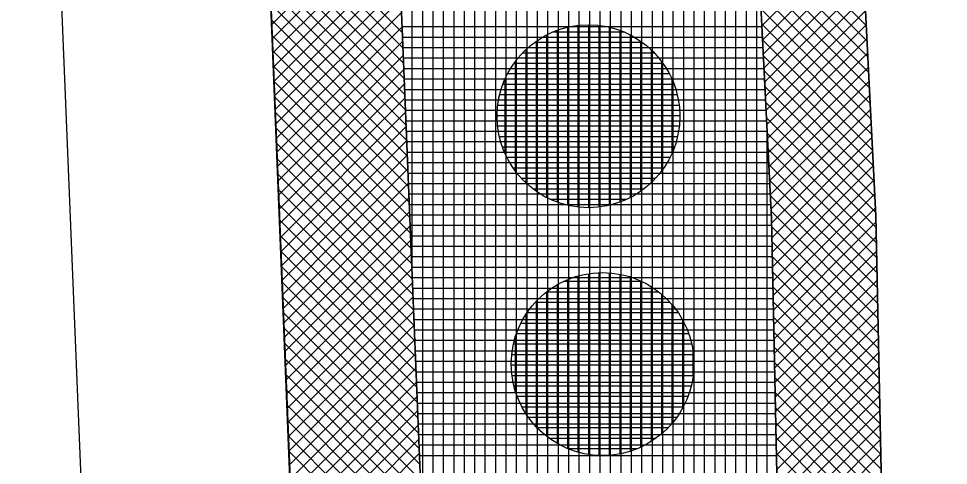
# Model space of a CAD drawing. Extents: x -565346 to -564154, y -1097386 to -1095620.
# Drawn here: x -564346.67 to -564328.86, y -1095736.9 to -1095728.36 of the extents above; entities that cross this region are included whole.
import ezdxf

# ---------------------------------------------------------------- set-up
doc = ezdxf.new("R2010")
doc.units = 0
for name, color, linetype in [('Vrstva 1', 7, 'Continuous'), ('Vrstva 13', 7, 'Continuous'), ('Vrstva 41', 7, 'Continuous'), ('Vrstva 42', 7, 'Continuous'), ('Vrstva 43', 7, 'Continuous'), ('Vrstva 44', 7, 'Continuous')]:
    doc.layers.add(name, color=color, linetype=linetype)

msp = doc.modelspace()

# ---------------------------------------------------------------- linework, layer by layer
at = {"layer": 'Vrstva 1'}
for p, q in [((-564338.22, -1095817.34), (-564343.82, -1095679.33)), ((-564346.67, -1095707.8), (-564343.14, -1095794.87))]:
    msp.add_line(p, q, dxfattribs=at)
at = {"layer": 'Vrstva 13'}
for p, q in [((-564332.8, -1095681.44), (-564330.25, -1095732.13)), ((-564330.25, -1095732.13), (-564328.86, -1095798.5))]:
    msp.add_line(p, q, dxfattribs=at)
at = {"layer": 'Vrstva 41'}
for points in [[(-564331.946, -1095698.419), (-564333.943, -1095698.519), (-564332.25, -1095732.172), (-564331.552, -1095765.483), (-564329.554, -1095765.383), (-564330.25, -1095732.13)], [(-564339.576, -1095722.251), (-564342.067, -1095722.352), (-564338.22, -1095817.34), (-564334.985, -1095897.209), (-564332.487, -1095897.108), (-564335.722, -1095817.239)]]:
    msp.add_lwpolyline(points, close=True, dxfattribs=at)
at = {"layer": 'Vrstva 42'}
for p, q in [((-564341.919, -1095726.025), (-564339.317, -1095728.626)), ((-564339.421, -1095726.069), (-564341.82, -1095728.467)), ((-564341.907, -1095726.32), (-564339.305, -1095728.921)), ((-564339.41, -1095726.34), (-564341.809, -1095728.739)), ((-564332.541, -1095726.381), (-564330.433, -1095728.489)), ((-564341.895, -1095726.615), (-564339.293, -1095729.216)), ((-564339.399, -1095726.612), (-564341.798, -1095729.011)), ((-564332.526, -1095726.679), (-564330.418, -1095728.787)), ((-564330.529, -1095726.592), (-564332.435, -1095728.498)), ((-564341.883, -1095726.909), (-564339.281, -1095729.511)), ((-564339.388, -1095726.884), (-564341.787, -1095729.283)), ((-564330.515, -1095726.861), (-564332.421, -1095728.767)), ((-564332.511, -1095726.976), (-564330.403, -1095729.085)), ((-564341.871, -1095727.204), (-564339.269, -1095729.806)), ((-564339.377, -1095727.156), (-564341.776, -1095729.555)), ((-564332.496, -1095727.274), (-564330.388, -1095729.382)), ((-564330.502, -1095727.13), (-564332.408, -1095729.037)), ((-564339.366, -1095727.428), (-564341.765, -1095729.826)), ((-564330.488, -1095727.4), (-564332.394, -1095729.306)), ((-564341.859, -1095727.499), (-564339.258, -1095730.1)), ((-564332.481, -1095727.572), (-564330.373, -1095729.68)), ((-564341.847, -1095727.794), (-564339.246, -1095730.395)), ((-564339.355, -1095727.699), (-564341.754, -1095730.098)), ((-564330.474, -1095727.669), (-564332.381, -1095729.575)), ((-564339.344, -1095727.971), (-564341.743, -1095730.37)), ((-564332.466, -1095727.87), (-564330.358, -1095729.978)), ((-564330.461, -1095727.938), (-564332.367, -1095729.845)), ((-564341.835, -1095728.088), (-564339.234, -1095730.69)), ((-564332.451, -1095728.168), (-564330.343, -1095730.276)), ((-564339.333, -1095728.243), (-564341.732, -1095730.642)), ((-564330.447, -1095728.208), (-564332.354, -1095730.114)), ((-564341.823, -1095728.383), (-564339.222, -1095730.985)), ((-564339.322, -1095728.515), (-564341.721, -1095730.914)), ((-564332.436, -1095728.466), (-564330.328, -1095730.574)), ((-564330.434, -1095728.477), (-564332.34, -1095730.383)), ((-564341.811, -1095728.678), (-564339.21, -1095731.28)), ((-564339.311, -1095728.787), (-564341.71, -1095731.186)), ((-564332.421, -1095728.763), (-564330.313, -1095730.872)), ((-564330.42, -1095728.746), (-564332.326, -1095730.652)), ((-564341.799, -1095728.973), (-564339.198, -1095731.574)), ((-564339.3, -1095729.059), (-564341.699, -1095731.457)), ((-564332.406, -1095729.061), (-564330.298, -1095731.169)), ((-564330.407, -1095729.016), (-564332.313, -1095730.922)), ((-564341.787, -1095729.268), (-564339.186, -1095731.869)), ((-564339.289, -1095729.33), (-564341.688, -1095731.729)), ((-564332.392, -1095729.359), (-564330.283, -1095731.467)), ((-564330.393, -1095729.285), (-564332.299, -1095731.191)), ((-564341.775, -1095729.562), (-564339.174, -1095732.164)), ((-564339.278, -1095729.602), (-564341.677, -1095732.001)), ((-564330.38, -1095729.554), (-564332.286, -1095731.46)), ((-564332.377, -1095729.657), (-564330.268, -1095731.765)), ((-564341.763, -1095729.857), (-564339.162, -1095732.459)), ((-564339.267, -1095729.874), (-564341.666, -1095732.273)), ((-564332.362, -1095729.955), (-564330.253, -1095732.063)), ((-564330.366, -1095729.823), (-564332.272, -1095731.73)), ((-564339.256, -1095730.146), (-564341.655, -1095732.545)), ((-564330.352, -1095730.093), (-564332.259, -1095731.999)), ((-564341.751, -1095730.152), (-564339.15, -1095732.754)), ((-564332.347, -1095730.252), (-564330.245, -1095732.354)), ((-564341.74, -1095730.447), (-564339.138, -1095733.048)), ((-564339.245, -1095730.418), (-564341.644, -1095732.817)), ((-564330.339, -1095730.362), (-564332.248, -1095732.271)), ((-564332.332, -1095730.55), (-564330.239, -1095732.643)), ((-564330.325, -1095730.631), (-564332.242, -1095732.548)), ((-564341.728, -1095730.741), (-564339.126, -1095733.343)), ((-564339.234, -1095730.689), (-564341.633, -1095733.088)), ((-564332.317, -1095730.848), (-564330.233, -1095732.932)), ((-564341.716, -1095731.036), (-564339.114, -1095733.638)), ((-564339.223, -1095730.961), (-564341.622, -1095733.36)), ((-564330.312, -1095730.901), (-564332.236, -1095732.825)), ((-564332.302, -1095731.146), (-564330.227, -1095733.22)), ((-564330.298, -1095731.17), (-564332.231, -1095733.102)), ((-564341.704, -1095731.331), (-564339.102, -1095733.933)), ((-564339.212, -1095731.233), (-564341.611, -1095733.632)), ((-564339.201, -1095731.505), (-564341.6, -1095733.904)), ((-564332.287, -1095731.444), (-564330.221, -1095733.509)), ((-564330.285, -1095731.439), (-564332.225, -1095733.379)), ((-564341.692, -1095731.626), (-564339.09, -1095734.228)), ((-564332.272, -1095731.742), (-564330.215, -1095733.798)), ((-564330.271, -1095731.709), (-564332.219, -1095733.656)), ((-564341.68, -1095731.921), (-564339.078, -1095734.522)), ((-564339.19, -1095731.777), (-564341.589, -1095734.176)), ((-564339.178, -1095732.048), (-564341.578, -1095734.448)), ((-564332.257, -1095732.039), (-564330.209, -1095734.087)), ((-564330.258, -1095731.978), (-564332.213, -1095733.933)), ((-564341.668, -1095732.215), (-564339.066, -1095734.817)), ((-564330.247, -1095732.25), (-564332.207, -1095734.21)), ((-564339.167, -1095732.32), (-564341.566, -1095734.719)), ((-564332.247, -1095732.332), (-564330.203, -1095734.376)), ((-564341.656, -1095732.51), (-564339.054, -1095735.112)), ((-564339.156, -1095732.592), (-564341.555, -1095734.991)), ((-564332.241, -1095732.621), (-564330.197, -1095734.665)), ((-564330.242, -1095732.528), (-564332.201, -1095734.487)), ((-564341.644, -1095732.805), (-564339.042, -1095735.407)), ((-564330.236, -1095732.805), (-564332.196, -1095734.764)), ((-564339.145, -1095732.864), (-564341.544, -1095735.263)), ((-564332.235, -1095732.91), (-564330.191, -1095734.954)), ((-564341.632, -1095733.1), (-564339.03, -1095735.702)), ((-564339.134, -1095733.136), (-564341.533, -1095735.535)), ((-564330.23, -1095733.082), (-564332.19, -1095735.041)), ((-564332.228, -1095733.199), (-564330.185, -1095735.243)), ((-564341.62, -1095733.395), (-564339.018, -1095735.996)), ((-564339.123, -1095733.408), (-564341.522, -1095735.807)), ((-564332.222, -1095733.488), (-564330.179, -1095735.532)), ((-564330.224, -1095733.359), (-564332.184, -1095735.318)), ((-564341.608, -1095733.689), (-564339.006, -1095736.291)), ((-564339.112, -1095733.679), (-564341.511, -1095736.079)), ((-564330.218, -1095733.636), (-564332.178, -1095735.595)), ((-564332.216, -1095733.777), (-564330.173, -1095735.82)), ((-564341.596, -1095733.984), (-564338.994, -1095736.586)), ((-564339.101, -1095733.951), (-564341.5, -1095736.35)), ((-564332.21, -1095734.066), (-564330.167, -1095736.109)), ((-564330.213, -1095733.913), (-564332.172, -1095735.873)), ((-564339.09, -1095734.223), (-564341.489, -1095736.622)), ((-564330.207, -1095734.19), (-564332.167, -1095736.15)), ((-564341.584, -1095734.279), (-564338.982, -1095736.881)), ((-564332.204, -1095734.355), (-564330.161, -1095736.398)), ((-564341.572, -1095734.574), (-564338.97, -1095737.176)), ((-564339.079, -1095734.495), (-564341.478, -1095736.894)), ((-564330.201, -1095734.467), (-564332.161, -1095736.427)), ((-564339.068, -1095734.767), (-564341.467, -1095737.166)), ((-564332.198, -1095734.643), (-564330.155, -1095736.687)), ((-564330.195, -1095734.744), (-564332.155, -1095736.704)), ((-564341.56, -1095734.868), (-564338.958, -1095737.47)), ((-564332.192, -1095734.932), (-564330.149, -1095736.976)), ((-564339.057, -1095735.038), (-564341.456, -1095737.438)), ((-564330.189, -1095735.021), (-564332.149, -1095736.981)), ((-564341.549, -1095735.163), (-564338.947, -1095737.765)), ((-564339.046, -1095735.31), (-564341.445, -1095737.71)), ((-564332.186, -1095735.221), (-564330.142, -1095737.265)), ((-564330.184, -1095735.298), (-564332.143, -1095737.258)), ((-564341.537, -1095735.458), (-564338.935, -1095738.06)), ((-564339.035, -1095735.582), (-564341.434, -1095737.981)), ((-564332.18, -1095735.51), (-564330.136, -1095737.554)), ((-564330.178, -1095735.575), (-564332.138, -1095737.535)), ((-564341.525, -1095735.753), (-564338.923, -1095738.355)), ((-564332.174, -1095735.799), (-564330.13, -1095737.843)), ((-564339.024, -1095735.854), (-564341.423, -1095738.253)), ((-564330.172, -1095735.852), (-564332.132, -1095737.812)), ((-564341.513, -1095736.048), (-564338.911, -1095738.65)), ((-564339.013, -1095736.126), (-564341.412, -1095738.525)), ((-564332.168, -1095736.088), (-564330.124, -1095738.132)), ((-564330.166, -1095736.129), (-564332.126, -1095738.089)), ((-564341.501, -1095736.342), (-564338.899, -1095738.944)), ((-564332.162, -1095736.377), (-564330.118, -1095738.42)), ((-564339.002, -1095736.398), (-564341.401, -1095738.797)), ((-564330.16, -1095736.406), (-564332.12, -1095738.366)), ((-564341.489, -1095736.637), (-564338.887, -1095739.239)), ((-564338.991, -1095736.669), (-564341.39, -1095739.069)), ((-564332.156, -1095736.666), (-564330.112, -1095738.709)), ((-564330.155, -1095736.683), (-564332.114, -1095738.643))]:
    msp.add_line(p, q, dxfattribs=at)
at = {"layer": 'Vrstva 43'}
for p, q in [((-564334.33, -1095851.649), (-564334.33, -1095676.348)), ((-564334.13, -1095856.582), (-564334.13, -1095676.285)), ((-564334.93, -1095836.849), (-564334.93, -1095676.537)), ((-564334.73, -1095841.782), (-564334.73, -1095676.474)), ((-564334.53, -1095846.715), (-564334.53, -1095676.411)), ((-564335.33, -1095826.983), (-564335.33, -1095676.662)), ((-564335.13, -1095831.916), (-564335.13, -1095676.599)), ((-564335.93, -1095812.183), (-564335.93, -1095676.851)), ((-564335.73, -1095817.116), (-564335.73, -1095676.788)), ((-564335.53, -1095822.049), (-564335.53, -1095676.725)), ((-564336.53, -1095797.383), (-564336.53, -1095677.039)), ((-564336.33, -1095802.317), (-564336.33, -1095676.977)), ((-564336.13, -1095807.25), (-564336.13, -1095676.914)), ((-564337.13, -1095782.584), (-564337.13, -1095677.228)), ((-564336.93, -1095787.517), (-564336.93, -1095677.165)), ((-564336.73, -1095792.45), (-564336.73, -1095677.102)), ((-564337.73, -1095767.784), (-564337.73, -1095677.416)), ((-564337.53, -1095772.718), (-564337.53, -1095677.354)), ((-564337.33, -1095777.651), (-564337.33, -1095677.291)), ((-564338.33, -1095752.985), (-564338.33, -1095677.605)), ((-564338.13, -1095757.918), (-564338.13, -1095677.542)), ((-564337.93, -1095762.851), (-564337.93, -1095677.479)), ((-564338.73, -1095743.118), (-564338.73, -1095677.731)), ((-564338.53, -1095748.052), (-564338.53, -1095677.668)), ((-564339.13, -1095733.252), (-564339.13, -1095677.856)), ((-564338.93, -1095738.185), (-564338.93, -1095677.794)), ((-564333.93, -1095861.515), (-564333.93, -1095698.777)), ((-564333.73, -1095866.448), (-564333.73, -1095702.753)), ((-564333.53, -1095871.381), (-564333.53, -1095706.728)), ((-564333.33, -1095876.315), (-564333.33, -1095710.704)), ((-564333.13, -1095881.248), (-564333.13, -1095714.68)), ((-564332.93, -1095886.181), (-564332.93, -1095718.655)), ((-564332.73, -1095891.114), (-564332.73, -1095722.631)), ((-564332.53, -1095896.047), (-564332.53, -1095726.606)), ((-564339.322, -1095728.51), (-564332.434, -1095728.51)), ((-564339.314, -1095728.71), (-564332.424, -1095728.71)), ((-564339.306, -1095728.91), (-564332.414, -1095728.91)), ((-564339.298, -1095729.11), (-564332.404, -1095729.11)), ((-564339.29, -1095729.31), (-564332.394, -1095729.31)), ((-564339.282, -1095729.51), (-564332.384, -1095729.51)), ((-564339.274, -1095729.71), (-564332.374, -1095729.71)), ((-564339.265, -1095729.91), (-564332.364, -1095729.91)), ((-564339.257, -1095730.11), (-564332.354, -1095730.11)), ((-564339.249, -1095730.31), (-564332.344, -1095730.31)), ((-564339.241, -1095730.51), (-564332.334, -1095730.51)), ((-564332.33, -1095918.631), (-564332.33, -1095730.582)), ((-564339.233, -1095730.71), (-564332.324, -1095730.71)), ((-564339.225, -1095730.91), (-564332.313, -1095730.91)), ((-564339.217, -1095731.11), (-564332.303, -1095731.11)), ((-564339.209, -1095731.31), (-564332.293, -1095731.31)), ((-564339.201, -1095731.51), (-564332.283, -1095731.51)), ((-564339.193, -1095731.71), (-564332.273, -1095731.71)), ((-564339.184, -1095731.91), (-564332.263, -1095731.91)), ((-564339.176, -1095732.11), (-564332.253, -1095732.11)), ((-564339.168, -1095732.31), (-564332.247, -1095732.31)), ((-564339.16, -1095732.51), (-564332.243, -1095732.51)), ((-564339.152, -1095732.71), (-564332.239, -1095732.71)), ((-564339.144, -1095732.91), (-564332.235, -1095732.91)), ((-564339.136, -1095733.11), (-564332.23, -1095733.11)), ((-564339.128, -1095733.31), (-564332.226, -1095733.31)), ((-564339.12, -1095733.51), (-564332.222, -1095733.51)), ((-564339.111, -1095733.71), (-564332.218, -1095733.71)), ((-564339.103, -1095733.91), (-564332.214, -1095733.91)), ((-564339.095, -1095734.11), (-564332.209, -1095734.11)), ((-564339.087, -1095734.31), (-564332.205, -1095734.31)), ((-564339.079, -1095734.51), (-564332.201, -1095734.51)), ((-564339.071, -1095734.71), (-564332.197, -1095734.71)), ((-564339.063, -1095734.91), (-564332.193, -1095734.91)), ((-564339.055, -1095735.11), (-564332.188, -1095735.11)), ((-564339.047, -1095735.31), (-564332.184, -1095735.31)), ((-564339.038, -1095735.51), (-564332.18, -1095735.51)), ((-564339.03, -1095735.71), (-564332.176, -1095735.71)), ((-564339.022, -1095735.91), (-564332.172, -1095735.91)), ((-564339.014, -1095736.11), (-564332.167, -1095736.11)), ((-564339.006, -1095736.31), (-564332.163, -1095736.31)), ((-564338.998, -1095736.51), (-564332.159, -1095736.51)), ((-564338.99, -1095736.71), (-564332.155, -1095736.71))]:
    msp.add_line(p, q, dxfattribs=at)
msp.add_lwpolyline([(-564328.86, -1095798.5), (-564329.554, -1095765.383), (-564331.552, -1095765.483), (-564332.25, -1095732.172), (-564333.943, -1095698.519), (-564331.946, -1095698.419), (-564332.8, -1095681.44), (-564332.14, -1095675.66), (-564343.82, -1095679.33), (-564342.067, -1095722.352), (-564339.576, -1095722.251), (-564332.487, -1095897.108)], dxfattribs=at)
at = {"layer": 'Vrstva 44'}
for p, q in [((-564336.15, -1095731.928), (-564336.15, -1095728.521)), ((-564335.95, -1095731.962), (-564335.95, -1095728.487)), ((-564335.75, -1095731.972), (-564335.75, -1095728.475)), ((-564335.55, -1095731.96), (-564335.55, -1095728.487)), ((-564335.35, -1095731.925), (-564335.35, -1095728.523)), ((-564336.55, -1095731.782), (-564336.55, -1095728.666)), ((-564336.426, -1095728.61), (-564335.078, -1095728.61)), ((-564336.35, -1095731.867), (-564336.35, -1095728.58)), ((-564335.15, -1095731.866), (-564335.15, -1095728.584)), ((-564334.95, -1095731.776), (-564334.95, -1095728.671)), ((-564336.783, -1095728.81), (-564334.726, -1095728.81)), ((-564336.75, -1095731.661), (-564336.75, -1095728.787)), ((-564334.75, -1095731.655), (-564334.75, -1095728.793)), ((-564337.012, -1095729.01), (-564334.496, -1095729.01)), ((-564336.95, -1095731.5), (-564336.95, -1095728.946)), ((-564334.55, -1095731.492), (-564334.55, -1095728.956)), ((-564337.18, -1095729.21), (-564334.329, -1095729.21)), ((-564337.15, -1095731.277), (-564337.15, -1095729.17)), ((-564334.35, -1095731.268), (-564334.35, -1095729.183)), ((-564337.301, -1095729.41), (-564334.207, -1095729.41)), ((-564337.392, -1095729.61), (-564334.118, -1095729.61)), ((-564337.35, -1095730.942), (-564337.35, -1095729.508)), ((-564334.15, -1095730.918), (-564334.15, -1095729.525)), ((-564337.454, -1095729.81), (-564334.055, -1095729.81)), ((-564337.489, -1095730.01), (-564334.017, -1095730.01)), ((-564337.502, -1095730.21), (-564334.005, -1095730.21)), ((-564337.493, -1095730.41), (-564334.016, -1095730.41)), ((-564337.46, -1095730.61), (-564334.049, -1095730.61)), ((-564337.402, -1095730.81), (-564334.106, -1095730.81)), ((-564337.316, -1095731.01), (-564334.192, -1095731.01)), ((-564337.199, -1095731.21), (-564334.311, -1095731.21)), ((-564337.038, -1095731.41), (-564334.468, -1095731.41)), ((-564336.821, -1095731.61), (-564334.687, -1095731.61)), ((-564336.489, -1095731.81), (-564335.017, -1095731.81)), ((-564336.15, -1095736.582), (-564336.15, -1095733.347)), ((-564335.95, -1095736.65), (-564335.95, -1095733.277)), ((-564335.75, -1095736.692), (-564335.75, -1095733.236)), ((-564335.55, -1095736.712), (-564335.55, -1095733.217)), ((-564335.35, -1095736.708), (-564335.35, -1095733.221)), ((-564335.15, -1095736.68), (-564335.15, -1095733.247)), ((-564334.95, -1095736.628), (-564334.95, -1095733.298)), ((-564336.35, -1095736.483), (-564336.35, -1095733.445)), ((-564336.224, -1095733.38), (-564334.745, -1095733.38)), ((-564334.75, -1095736.551), (-564334.75, -1095733.378)), ((-564334.55, -1095736.442), (-564334.55, -1095733.486)), ((-564336.555, -1095733.58), (-564334.416, -1095733.58)), ((-564336.55, -1095736.351), (-564336.55, -1095733.576)), ((-564334.35, -1095736.294), (-564334.35, -1095733.633)), ((-564336.771, -1095733.78), (-564334.198, -1095733.78)), ((-564336.75, -1095736.17), (-564336.75, -1095733.758)), ((-564334.15, -1095736.094), (-564334.15, -1095733.832)), ((-564336.95, -1095735.916), (-564336.95, -1095734.012)), ((-564336.929, -1095733.98), (-564334.037, -1095733.98)), ((-564337.047, -1095734.18), (-564333.922, -1095734.18)), ((-564333.95, -1095735.802), (-564333.95, -1095734.123)), ((-564337.134, -1095734.38), (-564333.836, -1095734.38)), ((-564337.19, -1095734.58), (-564333.777, -1095734.58)), ((-564337.15, -1095735.496), (-564337.15, -1095734.434)), ((-564337.222, -1095734.78), (-564333.745, -1095734.78)), ((-564333.75, -1095735.184), (-564333.75, -1095734.735)), ((-564337.232, -1095734.98), (-564333.736, -1095734.98)), ((-564337.22, -1095735.18), (-564333.75, -1095735.18)), ((-564337.183, -1095735.38), (-564333.786, -1095735.38)), ((-564337.12, -1095735.58), (-564333.847, -1095735.58)), ((-564337.03, -1095735.78), (-564333.938, -1095735.78)), ((-564336.909, -1095735.98), (-564334.061, -1095735.98)), ((-564336.74, -1095736.18), (-564334.228, -1095736.18)), ((-564336.509, -1095736.38), (-564334.458, -1095736.38)), ((-564336.154, -1095736.58), (-564334.818, -1095736.58))]:
    msp.add_line(p, q, dxfattribs=at)
for centre in [(-564335.754, -1095730.224), (-564335.484, -1095734.964)]:
    msp.add_circle(centre, 1.75, dxfattribs=at)

doc.saveas('drawing.dxf')
